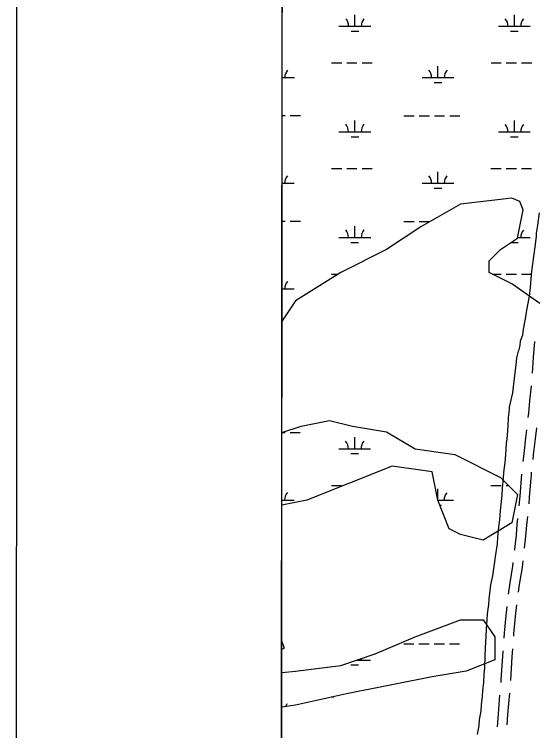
# Model space of a CAD drawing. Extents: x 3245246 to 3283090, y 806824 to 832173.
# Drawn here: x 3248580 to 3250227, y 821470 to 823726 of the extents above; entities that cross this region are included whole.
import ezdxf

# ---------------------------------------------------------------- set-up
doc = ezdxf.new("R2010")
doc.units = 0
for name, color, linetype in [('V-ANNO-SYMB', 7, 'Continuous'), ('V-GRID-FRAM', 7, 'Continuous'), ('V-ROAD-CNTR', 7, 'Continuous'), ('V-SITE-VEGE', 7, 'Continuous'), ('V-WETL-SWMP', 7, 'Continuous')]:
    doc.layers.add(name, color=color, linetype=linetype)

msp = doc.modelspace()

# ---------------------------------------------------------------- linework, layer by layer
at = {"layer": 'V-ANNO-SYMB'}
msp.add_lwpolyline([(3248579.7, 808047), (3281662.9, 808032.6), (3281672.9, 830949.1), (3248589.7, 830963.6), (3248579.7, 808047)], dxfattribs=at)
at = {"layer": 'V-GRID-FRAM'}
msp.add_lwpolyline([(3249428.8, 830400), (3280833.3, 830386.3), (3280833.3, 812199.6), (3249412.9, 812213.3), (3249428.8, 830400)], dxfattribs=at)
at = {"layer": 'V-ROAD-CNTR'}
for points in [[(3250210.7, 822596.2), (3250213.9, 822646.2), (3250218, 822694.6), (3250218.1, 822695.9)], [(3250197.2, 822456.8), (3250198.6, 822469.5), (3250202.4, 822508.8), (3250207, 822556.3)], [(3250181.3, 822317.7), (3250183.9, 822341.9), (3250189.8, 822392.7), (3250192.6, 822417.1)], [(3250212.1, 822323.9), (3250213.8, 822338.5), (3250219.6, 822389.2), (3250223.5, 822423.3)], [(3250199.4, 822184.5), (3250201.3, 822206), (3250206.8, 822276.3), (3250207.7, 822284.2)], [(3250168.7, 822178.3), (3250171.4, 822208.5), (3250176.9, 822278)], [(3250185.3, 822045.3), (3250189.7, 822082.7), (3250192, 822117.6), (3250195.3, 822144.8)], [(3250154.3, 822039.1), (3250154.6, 822041.8), (3250159.9, 822085.4), (3250162.1, 822120.3), (3250164.3, 822138.6)], [(3250134.9, 821900.5), (3250139.8, 821935.4), (3250148.8, 821988.6), (3250150, 821999.3)], [(3250166, 821906.7), (3250169.5, 821930.8), (3250178.5, 821984.5), (3250180.8, 822005.5)], [(3250121, 821761.2), (3250122.2, 821777.4), (3250127.2, 821832.8), (3250130.2, 821860.8)], [(3250151.5, 821767.4), (3250152.1, 821775), (3250157.1, 821829.8), (3250161.1, 821867)], [(3250111.3, 821621.6), (3250112.2, 821631.7), (3250116.8, 821704.3), (3250118, 821721.3)], [(3250141.9, 821627.8), (3250142.1, 821629.4), (3250146.7, 821702.3), (3250148.6, 821727.6)], [(3250100.3, 821482), (3250102.9, 821523), (3250107.9, 821581.7)], [(3250130.8, 821488.2), (3250132.8, 821520.8), (3250138.5, 821587.9)]]:
    msp.add_lwpolyline(points, dxfattribs=at)
at = {"layer": 'V-SITE-VEGE'}
for p, q in [((3249419.9, 820199.4), (3249428.8, 830400)), ((3250231.5, 823100.3), (3250225.8, 823062)), ((3250225.8, 823062), (3250222.3, 823036.5)), ((3250222.4, 823026), (3250217.8, 822993.5)), ((3250222.3, 823036.5), (3250222.4, 823026)), ((3250217.8, 822993.5), (3250214.4, 822970.3)), ((3250214.4, 822970.3), (3250209.8, 822933.1)), ((3250209.8, 822933.1), (3250206.4, 822906.4)), ((3250206.4, 822906.4), (3250203, 822865.8)), ((3250203, 822865.8), (3250199.5, 822837.9)), ((3250199.5, 822837.9), (3250191.5, 822793.8)), ((3250191.5, 822793.8), (3250186.9, 822767.1)), ((3250186.9, 822767.1), (3250181.2, 822734.6)), ((3250181.2, 822734.6), (3250178.9, 822716)), ((3250178.9, 822716), (3250172, 822696.2)), ((3250172, 822696.2), (3250170.8, 822684.6)), ((3250165.1, 822664.9), (3250160.5, 822644)), ((3250167.4, 822669.5), (3250165.1, 822664.9)), ((3250170.8, 822684.6), (3250167.4, 822669.5)), ((3250160.5, 822644), (3250159.3, 822632.4)), ((3250159.3, 822632.4), (3250155.9, 822604.5)), ((3250155.9, 822604.5), (3250152.5, 822580.1)), ((3250152.5, 822580.1), (3250147.9, 822533.7)), ((3250147.9, 822533.7), (3250139.9, 822502.3)), ((3250139.9, 822502.3), (3250136.4, 822488.4)), ((3250136.4, 822488.4), (3250136.4, 822481.4)), ((3250136.4, 822481.4), (3250134.2, 822455.9)), ((3250134.2, 822455.9), (3250133, 822429.2)), ((3250133, 822429.2), (3250129.6, 822388.5)), ((3250127.4, 822374.6), (3250125.1, 822338.6)), ((3250129.6, 822388.5), (3250127.4, 822374.6)), ((3250125.1, 822338.6), (3250122.8, 822314.2)), ((3250122.8, 822314.2), (3250119.4, 822282.9)), ((3250119.4, 822282.9), (3250118.3, 822265.5)), ((3250118.3, 822265.5), (3250114.9, 822234.1)), ((3250113.8, 822212), (3250108.1, 822163.3)), ((3250114.9, 822234.1), (3250113.8, 822212)), ((3250108.1, 822163.3), (3250107, 822134.3)), ((3250107, 822134.3), (3250103.5, 822112.2)), ((3250103.5, 822112.2), (3250100.1, 822079.7)), ((3250100.1, 822079.7), (3250099, 822058.8)), ((3250099, 822058.8), (3250094.4, 822025.1)), ((3250094.4, 822025.1), (3250091, 822001.9)), ((3250091, 822001.9), (3250084.1, 821957.8)), ((3250084.1, 821957.8), (3250078.4, 821929.9)), ((3250078.4, 821929.9), (3250074.9, 821902)), ((3250074.9, 821902), (3250072.6, 821884.6)), ((3250072.6, 821884.6), (3250071.5, 821867.2)), ((3250071.5, 821867.2), (3250068.1, 821838.2)), ((3250068.1, 821838.2), (3250067, 821819.6)), ((3250067, 821819.6), (3250064.7, 821790.6)), ((3250064.7, 821790.6), (3250063.6, 821767.3)), ((3250063.6, 821767.3), (3250061.3, 821731.3)), ((3250061.3, 821731.3), (3250060.2, 821704.6)), ((3250060.2, 821704.6), (3250059.2, 821668.7)), ((3250059.2, 821668.7), (3250056.9, 821646.6)), ((3250056.9, 821646.6), (3250055.8, 821623.4)), ((3250055.8, 821623.4), (3250053.5, 821595.5)), ((3250053.5, 821595.5), (3250052.4, 821579.3)), ((3250052.4, 821579.3), (3250048.9, 821551.4)), ((3250048.9, 821551.4), (3250047.8, 821532.8)), ((3250047.8, 821532.8), (3250042.1, 821504.9)), ((3250042.1, 821504.9), (3250041, 821486.4)), ((3250041, 821486.4), (3250036.4, 821458.5))]:
    msp.add_line(p, q, dxfattribs=at)
at = {"layer": 'V-WETL-SWMP'}
for p, q in [((3249422.1, 822760.5), (3249425.8, 827028.3)), ((3249651.4, 823688.7), (3249651.4, 823724.7)), ((3250153.3, 823688.5), (3250153.3, 823724.5)), ((3249601.4, 823688.7), (3249701.4, 823688.7)), ((3250103.3, 823688.5), (3250203.3, 823688.5)), ((3249639.4, 823673.3), (3249663.4, 823673.3)), ((3250141.3, 823673), (3250165.3, 823673)), ((3249577.9, 823573.3), (3249609.9, 823573.3)), ((3249625.9, 823573.3), (3249657.9, 823573.3)), ((3249673.9, 823573.3), (3249705.9, 823573.2)), ((3250079.9, 823573.1), (3250111.9, 823573.1)), ((3250127.9, 823573.1), (3250159.9, 823573)), ((3250175.9, 823573), (3250207.9, 823573)), ((3249912.8, 823526.7), (3249912.8, 823562.7)), ((3249422.8, 823526.9), (3249460.9, 823526.9)), ((3249862.8, 823526.7), (3249962.8, 823526.7)), ((3249422.8, 823511.5), (3249422.9, 823511.5)), ((3249900.8, 823511.3), (3249924.8, 823511.3)), ((3249422.7, 823406.9), (3249432, 823406.9)), ((3249448, 823406.8), (3249480, 823406.8)), ((3249651.3, 823356), (3249651.3, 823392)), ((3249805.9, 823406.7), (3249837.9, 823406.7)), ((3249853.9, 823406.7), (3249885.9, 823406.7)), ((3249901.9, 823406.7), (3249933.9, 823406.6)), ((3249949.9, 823406.6), (3249981.9, 823406.6)), ((3250153.2, 823355.8), (3250153.2, 823391.8)), ((3249601.3, 823356), (3249701.3, 823356)), ((3249639.3, 823340.6), (3249663.3, 823340.6)), ((3250103.2, 823355.8), (3250203.2, 823355.8)), ((3250141.2, 823340.4), (3250165.2, 823340.4)), ((3249577.8, 823240.6), (3249609.8, 823240.6)), ((3249625.8, 823240.6), (3249657.8, 823240.6)), ((3249673.8, 823240.6), (3249705.8, 823240.6)), ((3249912.6, 823194), (3249912.6, 823230)), ((3250079.7, 823240.4), (3250111.7, 823240.4)), ((3250127.7, 823240.4), (3250159.7, 823240.4)), ((3250175.7, 823240.4), (3250207.7, 823240.3)), ((3249422.5, 823194.3), (3249460.7, 823194.2)), ((3249862.6, 823194.1), (3249962.6, 823194)), ((3249422.5, 823178.8), (3249422.7, 823178.8)), ((3249900.6, 823178.6), (3249924.6, 823178.6)), ((3250145.3, 823146.6), (3249984, 823128.6)), ((3250170.7, 823136.8), (3250145.3, 823146.6)), ((3250181.1, 823110.7), (3250170.7, 823136.8)), ((3249984, 823128.6), (3249858.5, 823056.9)), ((3250163.2, 823021), (3250181.1, 823110.7)), ((3249422.4, 823074.2), (3249431.8, 823074.2)), ((3249447.8, 823074.2), (3249479.8, 823074.2)), ((3249805.7, 823074), (3249837.7, 823074)), ((3249853.7, 823074), (3249885.7, 823074)), ((3249651.1, 823023.3), (3249651.1, 823059.3)), ((3249858.5, 823056.9), (3249751, 822985.2)), ((3249601.1, 823023.4), (3249701.1, 823023.3)), ((3249639.1, 823007.9), (3249663.1, 823007.9)), ((3250109.4, 822985.2), (3250163.2, 823021)), ((3250143.2, 823007.7), (3250165, 823007.7)), ((3250163.6, 823023.1), (3250203, 823023.1)), ((3249751, 822985.2), (3249607.6, 822913.4)), ((3250073.6, 822949.3), (3250109.4, 822985.2)), ((3250073.6, 822913.4), (3250073.6, 822949.3)), ((3249607.6, 822913.4), (3249464.2, 822823.7)), ((3250145.3, 822877.5), (3250073.6, 822913.4)), ((3249577.7, 822907.9), (3249598.9, 822907.9)), ((3250084.9, 822907.7), (3250111.6, 822907.7)), ((3250127.6, 822907.7), (3250159.6, 822907.7)), ((3250175.6, 822907.7), (3250207.6, 822907.7)), ((3250233.1, 822814.9), (3250145.3, 822877.5)), ((3249422.2, 822861.6), (3249460.6, 822861.6)), ((3249422.2, 822846.1), (3249422.6, 822846.1)), ((3249464.2, 822823.7), (3249422.1, 822760.5)), ((3249482.2, 822429.2), (3249571.8, 822447.1)), ((3249571.8, 822447.1), (3249643.4, 822429.2)), ((3249421.8, 822409), (3249482.2, 822429.2)), ((3249643.4, 822429.2), (3249751, 822411.2)), ((3249421.6, 822180.3), (3249421.8, 822409)), ((3249421.8, 822408.8), (3249431.5, 822408.8)), ((3249447.5, 822408.8), (3249479.5, 822408.8)), ((3249650.8, 822358), (3249650.8, 822394)), ((3249751, 822411.2), (3249840.6, 822357.4)), ((3249600.8, 822358), (3249700.8, 822358)), ((3249840.6, 822357.4), (3249966, 822339.5)), ((3249638.8, 822342.6), (3249662.8, 822342.6)), ((3249966, 822339.5), (3250109.4, 822267.7)), ((3249768.9, 822303.6), (3249500.1, 822196)), ((3249894.3, 822285.7), (3249768.9, 822303.6)), ((3249912.3, 822196), (3249894.3, 822285.7)), ((3250109.4, 822267.7), (3250163.2, 822213.9)), ((3249577.4, 822242.6), (3249609.4, 822242.6)), ((3250079.3, 822242.4), (3250111.3, 822242.4)), ((3250127.3, 822242.4), (3250134.8, 822242.3)), ((3249912.2, 822196.4), (3249912.2, 822232)), ((3250163.2, 822213.9), (3250145.3, 822124.3)), ((3249421.6, 822196.2), (3249460.3, 822196.2)), ((3249500.1, 822196), (3249421.6, 822180.3)), ((3249948.1, 822106.3), (3249912.3, 822196)), ((3249912.3, 822196), (3249962.2, 822196)), ((3249421.6, 822180.8), (3249422.3, 822180.8)), ((3249918.4, 822180.6), (3249924.2, 822180.6)), ((3250145.3, 822124.3), (3250055.6, 822070.4)), ((3249984, 822088.4), (3249948.1, 822106.3)), ((3250055.6, 822070.4), (3249984, 822088.4)), ((3249840.6, 821765.5), (3249984, 821819.3)), ((3249984, 821819.3), (3250055.6, 821819.3)), ((3250055.6, 821819.3), (3250091.5, 821765.5)), ((3249715.1, 821711.7), (3249840.6, 821765.5)), ((3250091.5, 821765.5), (3250091.5, 821693.8)), ((3249421.2, 821726.1), (3249421.2, 821751.2)), ((3249421.2, 821751.2), (3249428.4, 821729.7)), ((3249421.2, 821743.5), (3249423.8, 821743.5)), ((3249805.1, 821743.3), (3249837.1, 821743.3)), ((3249853.1, 821743.3), (3249885.1, 821743.3)), ((3249901.1, 821743.3), (3249933.1, 821743.3)), ((3249949.1, 821743.3), (3249981.1, 821743.2)), ((3249428.4, 821729.7), (3249421.2, 821726.1)), ((3249607.6, 821675.9), (3249715.1, 821711.7)), ((3250091.5, 821693.8), (3250001.9, 821657.9)), ((3249464.2, 821657.9), (3249607.6, 821675.9)), ((3249638.5, 821677.2), (3249662.5, 821677.2)), ((3249657.9, 821692.6), (3249700.5, 821692.6)), ((3249421, 821544.1), (3249421.1, 821653.1)), ((3249421.1, 821653.1), (3249464.2, 821657.9)), ((3250001.9, 821657.9), (3249894.3, 821640)), ((3249894.3, 821640), (3249625.5, 821586.2)), ((3249625.5, 821586.2), (3249464.2, 821550.3)), ((3249577.1, 821577.2), (3249585.3, 821577.2)), ((3249464.2, 821550.3), (3249421, 821544.1))]:
    msp.add_line(p, q, dxfattribs=at)
for centre, start, end in [((3249596.2, 823689.2), 359.2032, 40.7468), ((3249706.6, 823689.1), 139.2032, 180.7468), ((3250098.1, 823689), 359.2032, 40.7468), ((3250208.6, 823688.9), 139.2032, 180.7468), ((3249466.1, 823527.4), 139.2032, 180.7468), ((3249857.5, 823527.2), 359.2032, 40.7468), ((3249968, 823527.2), 139.2032, 180.7468), ((3249596, 823356.5), 359.2032, 40.7468), ((3249706.5, 823356.5), 139.2032, 180.7468), ((3250097.9, 823356.3), 359.2032, 40.7468), ((3250208.4, 823356.2), 139.2032, 180.7468), ((3249466, 823194.7), 139.2032, 180.7468), ((3249857.4, 823194.5), 359.2032, 40.7468), ((3249967.9, 823194.5), 139.2032, 180.7468), ((3249595.9, 823023.8), 359.2032, 40.7468), ((3249706.4, 823023.8), 139.2032, 180.7468), ((3250208.3, 823023.6), 139.2032, 180.7468), ((3249465.8, 822862), 139.2032, 180.7468), ((3249595.6, 822358.5), 359.2032, 40.7468), ((3249706.1, 822358.4), 139.2032, 180.7468), ((3249465.5, 822196.7), 139.2032, 180.7468), ((3249967.4, 822196.5), 139.2032, 180.7468), ((3249705.8, 821693.1), 173.7571, 180.7468), ((3249465.2, 821531.3), 139.2032, 155.6474)]:
    msp.add_arc(centre, 35.2, start, end, dxfattribs=at)

doc.saveas('drawing.dxf')
